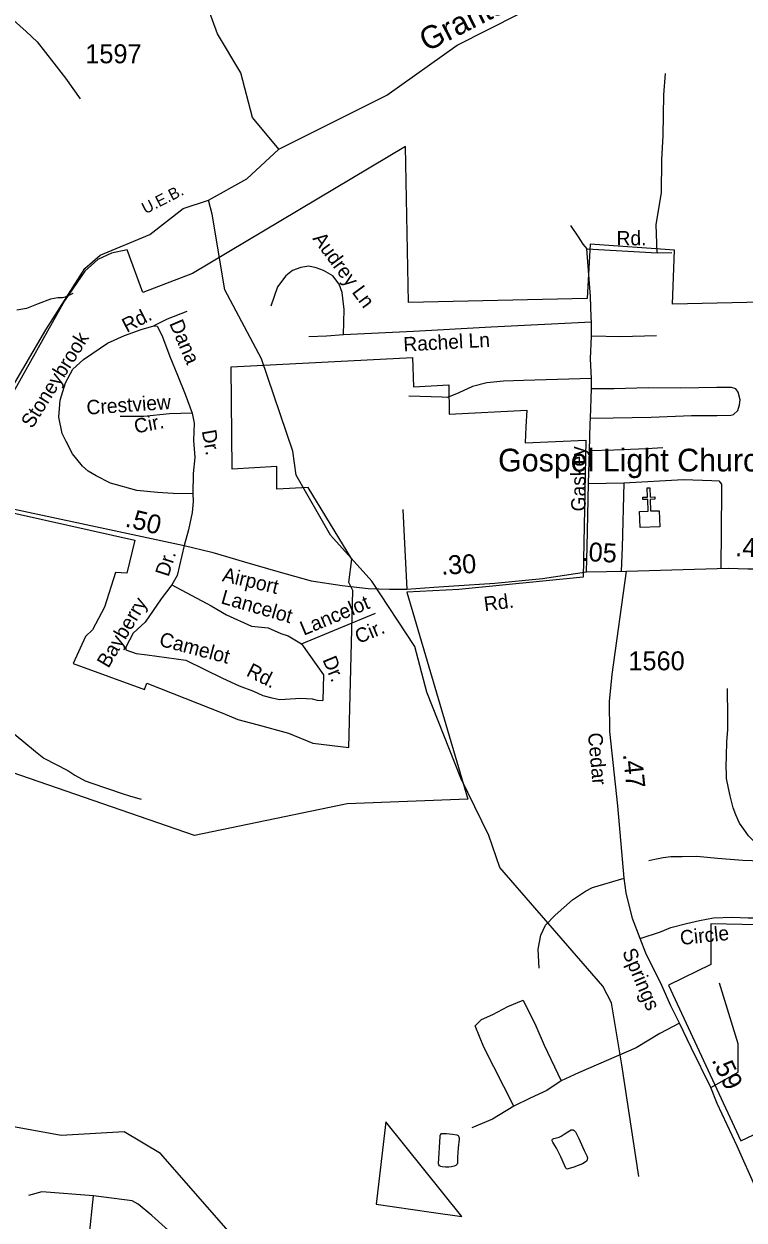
# Model space of a CAD drawing. Extents: x 1473865 to 1648260, y 639067 to 773536.
# Drawn here: x 1540456 to 1545209, y 686657 to 694557 of the extents above; entities that cross this region are included whole.
import ezdxf

# ---------------------------------------------------------------- set-up
doc = ezdxf.new("R2010")
doc.units = 0
for name, color, linetype in [('Exist Boundary Political City Limit New', 7, 'Continuous'), ('Exist Boundary Political Urban Extension UEB Label', 7, 'Continuous'), ('Exist Cultural Church CELL', 7, 'Continuous'), ('Exist Cultural Church Label', 7, 'Continuous'), ('Exist Hydrographic Creek Single Shore', 7, 'Continuous'), ('Exist Hydrographic Creek Single Shore Label', 7, 'Continuous'), ('Exist Hydrographic Misc Water Feature', 7, 'Continuous'), ('Exist Railroad Siding', 7, 'Continuous'), ('Exist Road Non-System Type 51', 7, 'Continuous'), ('Exist Road Non-System Type 51 Label', 7, 'Continuous'), ('Exist Road Secondary Mileage Hundredths English Label', 7, 'Continuous'), ('Exist Road Secondary Type 51 Attributed', 7, 'Continuous'), ('Exist Road Secondary Type 51 Label', 7, 'Continuous'), ('Exist Road Secondary Type 51 Number Label', 7, 'Continuous'), ('Map Preparation Boundary City Limit Buffer Line', 7, 'Continuous')]:
    doc.layers.add(name, color=color, linetype=linetype)

msp = doc.modelspace()

# ---------------------------------------------------------------- linework, layer by layer
at = {"layer": 'Exist Boundary Political City Limit New'}
for points in [[(1545326, 692719.1), (1544737.1, 692705.2), (1544749.5, 693063.2), (1544193.4, 693101.6), (1544173.1, 692743.9), (1542995, 692716.6), (1542973.8, 693747.1), (1541568.1, 692909.2), (1541241.6, 692783.5), (1541136.5, 693064.5), (1541033.1, 693043.8), (1540942.8, 693000.1), (1540859, 692924.4), (1540722.9, 692728.8), (1539987.1, 691415.6), (1541187.6, 691147.4), (1541136.1, 690928.8), (1541060.9, 690933.1), (1540986.8, 690705.4), (1540908.6, 690555.4), (1540862.8, 690511.9), (1540781, 690332.9), (1541252.6, 690161.8), (1541268, 690203.4), (1541769.2, 690004.1), (1541867.5, 689963.9), (1541993.8, 689929.2), (1542203, 689871.8), (1542363.1, 689806.7), (1542599.9, 689777.9), (1542627.4, 690815.4), (1542599.5, 690868), (1542620.2, 691022), (1542332.6, 691495.1), (1542126.2, 691483.3), (1542124.2, 691634.2), (1541831.4, 691617.3), (1541822.9, 692291.9), (1543021.2, 692354.2), (1543028.1, 692160.6), (1543260.9, 692172.7), (1543263.5, 691978.8), (1543775.1, 692004.8), (1543768.2, 691895.1), (1543764.5, 691789.5), (1544165.2, 691806.9), (1544148.2, 690903.9)], [(1544148.2, 690903.9), (1543325.4, 690822.1), (1542983.2, 690803.2), (1543386, 689437.1), (1542590, 689406.3), (1541581.5, 689196.8), (1539464.2, 689928.7)], [(1545918.4, 688594.6), (1544990.8, 688612.4), (1544990.8, 688344.8), (1544710.2, 688208.1), (1545187.1, 687180.6), (1545785.8, 687464.1)], [(1543346.8, 686680.4), (1542844, 687306.6), (1542781.9, 686760.9), (1543144.6, 686709.2), (1543346.8, 686680.4)]]:
    msp.add_lwpolyline(points, dxfattribs=at)
at = {"layer": 'Exist Cultural Church CELL'}
msp.add_lwpolyline([(1544518.8, 691337.7), (1544575.7, 691339.7), (1544573.2, 691415.8), (1544541.2, 691414.8), (1544540.6, 691430.7), (1544572.6, 691431.8), (1544570.6, 691491.9), (1544586.7, 691492.4), (1544588.6, 691432.3), (1544620.6, 691433.4), (1544621.2, 691417.4), (1544589.2, 691416.3), (1544591.7, 691340.2), (1544649.3, 691342), (1544652.8, 691235.6), (1544522.3, 691231.3)], close=True, dxfattribs=at)
at = {"layer": 'Exist Hydrographic Creek Single Shore'}
for points in [[(1542137.6, 693728.9), (1542851.6, 694085.5), (1543315.6, 694417.4), (1544130.6, 694831), (1544745.6, 695196.1), (1545427.7, 695250.4), (1546138.6, 695791.6), (1546196.7, 695780.6)], [(1541673.5, 693393.7), (1541926.6, 693533), (1542137.6, 693728.9)], [(1539501.1, 690228.5), (1539556.1, 690420.3), (1539691.5, 690866.8), (1539959.5, 691444.3), (1540601.5, 692535.6), (1540858.5, 692940.7), (1540959.5, 693030.6), (1541286.5, 693165.2), (1541506.5, 693338), (1541673.5, 693393.7)], [(1544515.6, 686945.3), (1544401.5, 687682.9), (1544333.5, 688091.3), (1544276.6, 688200.7), (1543596.5, 688985.8), (1543525.6, 689197.4), (1543339.5, 689575.3), (1543114.5, 690144.5), (1543036.5, 690444.7), (1542751.5, 690877.2), (1542480.5, 691181.4), (1542253.5, 691576.5), (1542231.6, 691734.6), (1542024.6, 692346), (1541781.5, 692800.7), (1541697.5, 693301.3), (1541673.5, 693393.7)]]:
    msp.add_lwpolyline(points, dxfattribs=at)
at = {"layer": 'Exist Hydrographic Misc Water Feature'}
for points in [[(1542137.6, 693728.9), (1541965.5, 693939.2), (1541887.6, 694232.9), (1541732.6, 694492.1), (1541485.6, 695173.3), (1541389.5, 695441.1), (1541300.5, 695600.5), (1541037.6, 695861.8), (1540915.6, 696048.1), (1540750.6, 696149.9), (1540701.6, 696210), (1540645.6, 696385.1), (1540514.6, 696555.1), (1540151.5, 696779.1), (1539987.6, 696963), (1539781.5, 697101.7), (1539185.5, 697359.9), (1538731.5, 697658), (1537891.5, 698288.7), (1537650.5, 698369.1), (1537533.5, 698368.2)], [(1540779.3, 692776.7), (1540727.2, 692752), (1540711.1, 692748.3), (1540679.1, 692748.9), (1540630.8, 692737.9), (1540550.3, 692707.6), (1540473.7, 692677.2), (1540409.5, 692666.5)], [(1539556.1, 690420.3), (1539628.1, 690345.4), (1539655.8, 690328.9), (1539735.8, 690325.3), (1539898.9, 690278), (1539958.7, 690268.8), (1540018.1, 690237.6), (1540108.9, 690171.7), (1540187.4, 690098.2), (1540265.8, 690016.6), (1540292.8, 689972.4), (1540334.7, 689921.3), (1540391, 689868.2), (1540532.8, 689751.3), (1540588, 689708.3), (1540746.4, 689625.1), (1540791.9, 689594.3), (1540861.1, 689558.8), (1540904.8, 689541.9), (1541103.5, 689473.9), (1541159.2, 689456.8), (1541230.8, 689437.3)], [(1542058.3, 686009.4), (1542053.5, 686243.3), (1542021.5, 686335.9), (1541357.4, 687097.6), (1541118.5, 687240.4), (1540701.5, 687216), (1540252.4, 687297.3), (1539812.5, 687411.1), (1539382.5, 687626.6), (1538992.3, 687804.1)], [(1543327.7, 687191.9), (1543322, 687134.4), (1543318.6, 687071.3), (1543316.8, 687032.6), (1543314.6, 687026.6), (1543307.2, 687017.6), (1543296.5, 687013.3), (1543278.5, 687008), (1543261.1, 687005.9), (1543239.3, 687006.3), (1543217.3, 687007.4), (1543207.2, 687009.6), (1543198.2, 687015.9), (1543193.6, 687021.1), (1543192.3, 687029.3), (1543202.3, 687208.4), (1543203.9, 687217), (1543206.6, 687223), (1543211.8, 687227.5), (1543219.5, 687228.9), (1543245.4, 687228.3), (1543285.1, 687223.3), (1543314.1, 687219.1), (1543321.1, 687214.9), (1543326.5, 687207.6), (1543328, 687201), (1543327.7, 687191.9)], [(1544096.2, 687240.2), (1544118.4, 687195.8), (1544135.9, 687155.9), (1544153.4, 687117.4), (1544171.5, 687080.3), (1544175.6, 687067.2), (1544174.4, 687057.6), (1544170.8, 687048.5), (1544160.5, 687039.1), (1544142.4, 687028.9), (1544085, 687006.5), (1544048.6, 686994.3), (1544042.7, 686993), (1544037.9, 686995), (1544032.8, 687000.5), (1544024, 687019.9), (1543999, 687075), (1543971.4, 687132.5), (1543960.1, 687150.1), (1543946.1, 687171.2), (1543941.5, 687180.9), (1543941.6, 687186.2), (1543945.5, 687191.5), (1543954.3, 687195.1), (1543971.8, 687199.6), (1543987.9, 687205), (1544001.5, 687210.9), (1544022.5, 687223.5), (1544046.9, 687239.9), (1544069, 687252.4), (1544075.2, 687253.2), (1544081.5, 687252.6), (1544088.6, 687249.1), (1544096.2, 687240.2)]]:
    msp.add_lwpolyline(points, dxfattribs=at)
at = {"layer": 'Exist Railroad Siding'}
for points in [[(1545524.1, 689023.3), (1545438.7, 689060.5), (1545374.9, 689088.2), (1545303.5, 689129.5), (1545238, 689193.5), (1545206.7, 689239.6), (1545179.2, 689277.9), (1545154.4, 689333), (1545137.3, 689379.4), (1545116.5, 689459.5), (1545107.3, 689509.7), (1545094.3, 689573.4), (1545093.5, 689603.4), (1545090.2, 689649.5), (1545093.8, 689723.1), (1545095.3, 689815.2), (1545102.6, 689896.3), (1545101.9, 689980.4), (1545099.7, 690166.6)], [(1545524.1, 689023.3), (1545387.2, 689025.2), (1545200, 689030.6), (1545034.6, 689044.2), (1544897, 689058.3), (1544800.9, 689055.8), (1544724.9, 689055.1), (1544674.7, 689050.2), (1544619.3, 689038.3), (1544580.3, 689029.6)]]:
    msp.add_lwpolyline(points, dxfattribs=at)
at = {"layer": 'Exist Road Non-System Type 51'}
for p, q in [((1544636.1, 693046.1), (1544733.3, 693047.8)), ((1542289.1, 690463.3), (1542776.8, 690665.6)), ((1540886, 686542.9), (1540915.8, 686816.8))]:
    msp.add_line(p, q, dxfattribs=at)
for points in [[(1544628.8, 693231.3), (1544665.2, 693440.8), (1544667.2, 693658.9), (1544674.9, 693819), (1544679.5, 694089), (1544690.8, 694229.1)], [(1544201.1, 692586.2), (1544200.3, 692620.5), (1544196.6, 692757.3), (1544171, 693070.5), (1544636.1, 693046.1), (1544628.8, 693231.3)], [(1544062.7, 693225.2), (1544115, 693150.9), (1544145.5, 693102.2), (1544171, 693070.5)], [(1542565, 692503.2), (1542570.3, 692669.8), (1542556.8, 692782), (1542535.9, 692837.3), (1542494.1, 692894.2), (1542432.9, 692929.2), (1542385.8, 692944.9), (1542336.6, 692956.1), (1542282.8, 692947.2), (1542229, 692929.2), (1542184.7, 692894.2), (1542130.5, 692819.4), (1542086, 692692.3)], [(1541531.2, 692656.6), (1541400.7, 692606), (1541314.4, 692563)], [(1541570.2, 691452.5), (1541441, 691455.7), (1541337.8, 691462.1), (1541201.8, 691475.5), (1541028, 691523.4), (1540932.5, 691572.3), (1540880.5, 691602.8), (1540841.7, 691635.7), (1540777.6, 691717.5), (1540734.4, 691798), (1540707.3, 691851.8), (1540685.3, 691959), (1540694.7, 692072.4), (1540730.9, 692186.1), (1540779.7, 692275.6), (1540850.1, 692339.6), (1541007.1, 692448.1), (1541119.8, 692498.9), (1541230.1, 692537.8), (1541314.4, 692563), (1541335.9, 692559.9)], [(1541335.9, 692559.9), (1541344.2, 692545), (1541369.7, 692490.6), (1541419.1, 692359.3), (1541469.4, 692236.3), (1541519.8, 692111.3), (1541567.2, 691986.3)], [(1544201.1, 692586.2), (1543541, 692554.8), (1543027.6, 692526.2), (1542565, 692503.2)], [(1544169.7, 690938.5), (1544172.6, 691102.3), (1544182.7, 691521), (1544189.8, 691737.8), (1544192.7, 691917.7), (1544195.7, 691953.1), (1544201.6, 692147.7), (1544201.6, 692215.5), (1544196.6, 692343.9), (1544201.5, 692493.8), (1544201.1, 692586.2)], [(1542565, 692503.2), (1542453.7, 692494.8), (1542337.1, 692490.3)], [(1544632.1, 692496.6), (1544393.9, 692489.2), (1544201.5, 692493.8)], [(1544201.6, 692215.5), (1543753.7, 692200.8), (1543621.1, 692197.9), (1543512, 692186.1), (1543417.7, 692162.5), (1543326.4, 692121.2), (1543252.7, 692088.7), (1543217.3, 692091.7), (1542996.3, 692097.6)], [(1544195.7, 691953.1), (1544344.9, 691955.3), (1544596.8, 691958.8), (1544863, 691970), (1545031.1, 691970.2), (1545121, 691973.2), (1545139.1, 691977.1), (1545167.4, 692002.9), (1545179.8, 692040.7), (1545184.1, 692074.8), (1545170.5, 692124.9), (1545154.7, 692147), (1545126.9, 692155.4), (1545028.9, 692156.4), (1544792.6, 692150.8), (1544576.8, 692153.1), (1544350.7, 692147.3), (1544201.6, 692147.7)], [(1541567.2, 691986.3), (1541415.8, 691982.1), (1541246.7, 691963.2), (1541091.4, 691963.2)], [(1541567.2, 691986.3), (1541578.7, 691920), (1541574.3, 691805.4), (1541583.3, 691693.2), (1541573.3, 691588.1), (1541570.2, 691452.5)], [(1544672.8, 691757.8), (1544567, 691749.6), (1544348.9, 691740.7), (1544189.8, 691737.8)], [(1544182.7, 691521), (1544415.5, 691526.9)], [(1544415.5, 691526.9), (1544403.7, 691099.3), (1544397.8, 690942.2)], [(1544415.5, 691526.9), (1544810.4, 691547.6), (1544996, 691541.7), (1545043.2, 691538.7), (1545060.9, 691518.1), (1545060.9, 691470.9), (1545055, 690957.7)], [(1541570.2, 691452.5), (1541573.3, 691402.1), (1541567, 691329.6), (1541541.8, 691216.1), (1541513.5, 691112.1)], [(1542956.7, 691349.4), (1542965.1, 691169.1), (1542983.9, 690823.4)], [(1541513.5, 691112.1), (1541466.4, 690914.5), (1541431.9, 690852.7)], [(1541431.9, 690852.7), (1541361, 690759.5), (1541255.5, 690606.4), (1541176.6, 690533.5), (1541128.6, 690440.6), (1541129, 690422.3)], [(1541431.9, 690852.7), (1541691.3, 690713.6), (1541792.6, 690654.5), (1541958.5, 690578.5), (1542068.2, 690567.3), (1542152.2, 690531.2), (1542200.3, 690516), (1542289.1, 690463.3)], [(1541129, 690422.3), (1541196.3, 690398.4), (1541269.4, 690389.9), (1541525.4, 690355.3), (1541767.2, 690235.1), (1541876.9, 690184.4), (1541971.9, 690150.9), (1542032.9, 690122), (1542092.1, 690105.4), (1542144.1, 690094.4), (1542284.7, 690102.8), (1542357.9, 690100), (1542390.6, 690090.4), (1542429.7, 690088.9)], [(1542289.1, 690463.3), (1542433.7, 690257.9), (1542429.7, 690088.9)], [(1543856.3, 688319.9), (1543851.1, 688445.3), (1543866.8, 688539.4), (1543898.1, 688604.7), (1543963.4, 688670.1), (1544075.7, 688772), (1544161.9, 688829.5), (1544208.9, 688853), (1544417.8, 688915.8)], [(1544990, 687533.1), (1545170.9, 687634), (1545170.9, 687821), (1545047.9, 688221)], [(1543689.3, 687408.9), (1543490.8, 687798.3), (1543433.4, 687939.4), (1543475.2, 687981.3), (1543550.9, 688015.2), (1543650.1, 688067.5), (1543752, 688109.3)], [(1543752, 688109.3), (1543835.6, 687939.4), (1543890.4, 687811.4), (1544002.7, 687576.2)], [(1544783.8, 687957.4), (1544653, 687889.9), (1544496.7, 687793.5), (1544117, 687629.3), (1544002.7, 687576.2)], [(1544002.7, 687576.2), (1543906.8, 687512.2), (1543796.3, 687461.2), (1543689.3, 687408.9)], [(1543689.3, 687408.9), (1543547.9, 687323), (1543411.5, 687266.3)], [(1540915.8, 686816.8), (1540574.9, 686844.2), (1540485.3, 686819.3)], [(1541872.8, 685802.1), (1541887.7, 685951.5), (1541872.8, 686053.6), (1541847.9, 686128.3), (1541793.2, 686222.9), (1541648.8, 686374.8), (1541300.4, 686686), (1541209.5, 686762), (1541169.7, 686784.4), (1540915.8, 686816.8)]]:
    msp.add_lwpolyline(points, dxfattribs=at)
at = {"layer": 'Exist Road Secondary Type 51 Attributed'}
for points in [[(1539328.1, 695947.6), (1539373.9, 695854.6), (1539605.6, 695396.1), (1539643.6, 695314.9), (1539762.1, 695144.3), (1539938.9, 694977.3), (1540034.2, 694890.3), (1540196.9, 694751.2), (1540471.1, 694506.5), (1540542.2, 694438.8), (1540653.4, 694297.9), (1540730.1, 694197.8), (1540826.9, 694062.3)], [(1539959.5, 691444.3), (1541513.5, 691112.1), (1541695.6, 691068.7), (1541910.7, 691005.3), (1542131.3, 690939.6), (1542352.4, 690878.1), (1542555.6, 690848), (1542727.3, 690827.3), (1542868.6, 690823.4), (1542983.9, 690823.4), (1543161.1, 690837.5), (1543293.2, 690845.9), (1543563.2, 690862.8), (1543878.2, 690893.8), (1544169.7, 690938.5), (1544432.7, 690942.8)], [(1544524, 688517.1), (1544473.4, 688648), (1544432, 688817.5), (1544417.8, 688915.8), (1544375.4, 689391.9), (1544322.9, 689883), (1544321.6, 690082.2), (1544338.4, 690261), (1544432.7, 690942.8)], [(1544432.7, 690942.8), (1545107.2, 690962.1), (1545233, 690958.2), (1545378.9, 690957.7), (1545479.2, 690955), (1545563.3, 690941.4), (1545671.8, 690925.1), (1545753.1, 690914.3), (1545780.3, 690906.1), (1545970.1, 690862.7), (1546132.8, 690813.8), (1546235.9, 690781.3)], [(1544524, 688517.1), (1544657.2, 688559.7), (1544724.7, 688589.2), (1544830.2, 688614.6), (1544914.5, 688635.7), (1545007.4, 688652.6), (1545133.9, 688656.8), (1545235.8, 688652.6), (1545377.7, 688652.5), (1545538.9, 688648.4), (1545685.9, 688647.1), (1545777.8, 688651.6), (1545843.8, 688630.3), (1545895.4, 688609.4), (1546159.1, 688459.2), (1546252.2, 688399.7)], [(1545844.7, 685711.5), (1545768.5, 685883.9), (1545724.9, 685970.8), (1545692.4, 686023.6), (1545636.1, 686132.9), (1545558.4, 686298.2), (1545384.6, 686671.5), (1545289.7, 686863.1), (1545163.3, 687144.5), (1545032.6, 687426.3), (1544990, 687533.1), (1544859.5, 687796.4), (1544783.8, 687957.4), (1544724.7, 688071.4), (1544665.6, 688205.6), (1544560.7, 688419.2), (1544524, 688517.1)]]:
    msp.add_lwpolyline(points, dxfattribs=at)
at = {"layer": 'Map Preparation Boundary City Limit Buffer Line'}
for points in [[(1545326, 692719.1), (1544737.1, 692705.2), (1544749.5, 693063.2), (1544193.4, 693101.6), (1544173.1, 692743.9), (1542995, 692716.6), (1542973.8, 693747.1), (1541568.1, 692909.2), (1541241.6, 692783.5), (1541136.5, 693064.5), (1541033.1, 693043.8), (1540942.8, 693000.1), (1540859, 692924.4), (1540722.9, 692728.8), (1539987.1, 691415.6), (1541187.6, 691147.4), (1541136.1, 690928.8), (1541060.9, 690933.1), (1540986.8, 690705.4), (1540908.6, 690555.4), (1540862.8, 690511.9), (1540781, 690332.9), (1541252.6, 690161.8), (1541268, 690203.4), (1541769.2, 690004.1), (1541867.5, 689963.9), (1541993.8, 689929.2), (1542203, 689871.8), (1542363.1, 689806.7), (1542599.9, 689777.9), (1542627.4, 690815.4), (1542599.5, 690868), (1542620.2, 691022), (1542332.6, 691495.1), (1542126.2, 691483.3), (1542124.2, 691634.2), (1541831.4, 691617.3), (1541822.9, 692291.9), (1543021.2, 692354.2), (1543028.1, 692160.6), (1543260.9, 692172.7), (1543263.5, 691978.8), (1543775.1, 692004.8), (1543768.2, 691895.1), (1543764.5, 691789.5), (1544165.2, 691806.9), (1544148.2, 690903.9)], [(1544148.2, 690903.9), (1543325.4, 690822.1), (1542983.2, 690803.2), (1543386, 689437.1), (1542590, 689406.3), (1541581.5, 689196.8), (1539464.2, 689928.7)], [(1545918.4, 688594.6), (1544990.8, 688612.4), (1544990.8, 688344.8), (1544710.2, 688208.1), (1545187.1, 687180.6), (1545785.8, 687464.1)], [(1543346.8, 686680.4), (1542844, 687306.6), (1542781.9, 686760.9), (1543144.6, 686709.2), (1543346.8, 686680.4)]]:
    msp.add_lwpolyline(points, dxfattribs=at)

# ---------------------------------------------------------------- texts
at = {"layer": 'Exist Boundary Political Urban Extension UEB Label'}
msp.add_text('U.E.B.', height=75.46, rotation=26.95067, dxfattribs=at).set_placement((1541258, 693299.5))
at = {"layer": 'Exist Cultural Church Label'}
msp.add_text('Gospel Light Church', height=150, dxfattribs=at).set_placement((1543585.8, 691601.2))
at = {"layer": 'Exist Hydrographic Creek Single Shore Label'}
msp.add_text('Grants', height=150, rotation=26.90712, dxfattribs=at).set_placement((1543114.8, 694370.7))
at = {"layer": 'Exist Road Non-System Type 51 Label'}
for s, rotation, p in [('Audrey Ln', 306.32657, (1542357.6, 693138.2)), ('Rd.', 0.49562, (1544367.8, 693093.5)), ('Rd.', 27.35188, (1541134.3, 692515.9)), ('Dana', 293.13759, (1541413.6, 692579.3)), ('Stoneybrook', 58.02789, (1540510.7, 691879.1)), ('Rachel Ln', 3.18526, (1542962.7, 692392.9)), ('Crestview', 3.93365, (1540872.1, 691975.9)), ('Cir.', 11.07593, (1541193.1, 691851)), ('Dr.', 279.87021, (1541629.7, 691868.8)), ('Gaskey', 90.75284, (1544164.2, 691337.7)), ('Dr.', 72.31139, (1541410.4, 690900.9)), ('Lancelot', 343.90277, (1541750.4, 690731.1)), ('Bayberry', 59.20926, (1541013, 690296.9)), ('Lancelot', 22.53259, (1542302.8, 690515.5)), ('Cir.', 22.53259, (1542664.6, 690461.3)), ('Camelot', 345.24252, (1541342.9, 690450.9)), ('Rd.', 333.46707, (1541917.4, 690254.7)), ('Dr.', 292.29629, (1542425.2, 690358.6))]:
    msp.add_text(s, height=95, rotation=rotation, dxfattribs=at).set_placement(p)
at = {"layer": 'Exist Road Secondary Mileage Hundredths English Label'}
for s, rotation, p in [('.50', 346.06085, (1541118.6, 691238.9)), ('.05', 356.81744, (1544133.9, 691011.1)), ('.40', 357.37763, (1545149.4, 691041.9)), ('.30', 3.28668, (1543212.5, 690918)), ('.47', 276.10256, (1544409.4, 689733.5)), ('.59', 295.53057, (1544993.1, 687714.3))]:
    msp.add_text(s, height=125, rotation=rotation, dxfattribs=at).set_placement(p)
at = {"layer": 'Exist Road Secondary Type 51 Label'}
for s, rotation, p in [('Airport', 346.68746, (1541759.7, 690877.2)), ('Rd.', 7.38655, (1543497.9, 690677.4)), ('Cedar', 275.14931, (1544178.3, 689872.1)), ('Circle', 6.08726, (1544791.3, 688473.2)), ('Springs', 292.94623, (1544402.8, 688428.3))]:
    msp.add_text(s, height=95, rotation=rotation, dxfattribs=at).set_placement(p)
at = {"layer": 'Exist Road Secondary Type 51 Number Label'}
for s, p in [('1597', (1540860.7, 694297)), ('1560', (1544445.6, 690287.9))]:
    msp.add_text(s, height=125, dxfattribs=at).set_placement(p)

doc.saveas('drawing.dxf')
